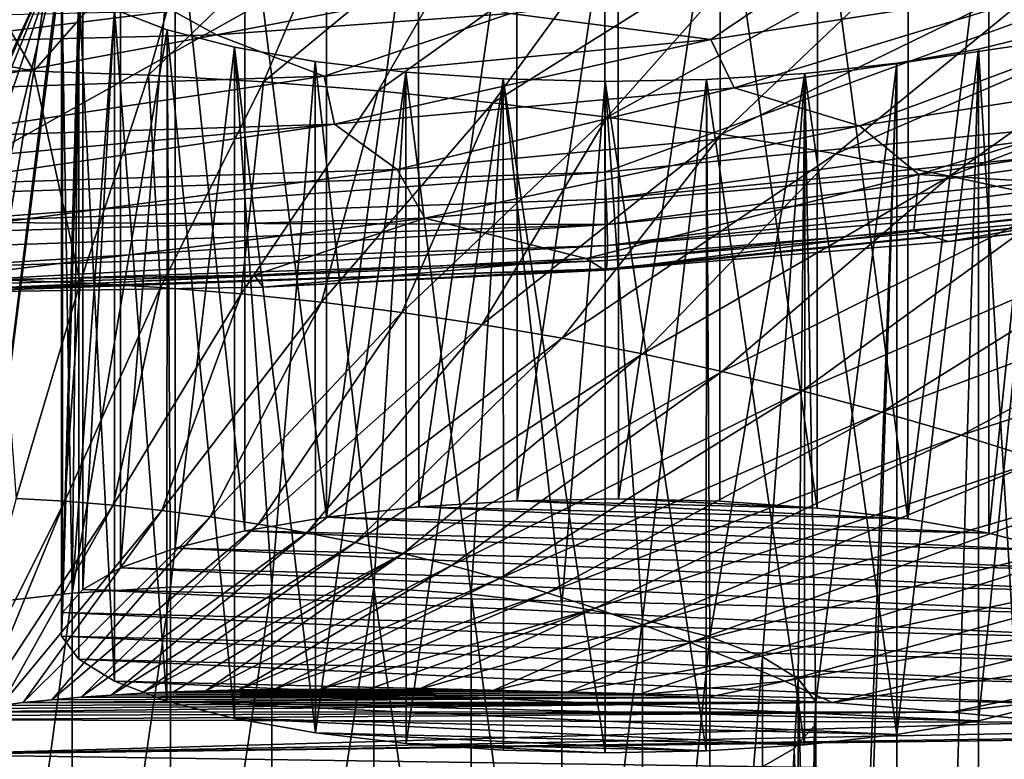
# Model space of a CAD drawing. Header units: metres. Extents: x -150 to 310, y -128 to 84.
# Tile 383 of 465: x 250.36 to 253.93, y 23.97 to 26.65. Entities that reach past the tile are written whole.
import ezdxf

# ---------------------------------------------------------------- set-up
doc = ezdxf.new("R2010")
doc.units = ezdxf.units.M
doc.layers.add('solid_26009703_SW0001_01', color=7, linetype='CONTINUOUS')

msp = doc.modelspace()

# ---------------------------------------------------------------- linework, layer by layer
at = {"layer": 'solid_26009703_SW0001_01'}
for points in [[(253.101547, 32.513977, 148.463669), (244.580338, 26.625704, 173.372818), (244.567017, 26.709862, 173.0168)], [(253.101547, 32.513977, 148.463669), (244.651932, 24.288963, 183.257919), (244.580338, 26.625704, 173.372818)], [(253.101547, 32.513977, 148.463669), (244.890961, 24.354012, 182.982758), (244.651932, 24.288963, 183.257919)], [(253.101547, 32.513977, 148.463669), (245.176819, 24.40752, 182.756393), (244.890961, 24.354012, 182.982758)], [(253.101547, 32.513977, 148.463669), (245.500107, 24.448126, 182.584625), (245.176819, 24.40752, 182.756393)], [(253.101547, 32.513977, 148.463669), (245.852814, 24.474489, 182.473083), (245.500107, 24.448126, 182.584625)], [(253.101547, 32.513977, 148.463669), (253.02832, 32.430145, 148.818314), (245.852814, 24.474489, 182.473083)], [(253.02832, 32.430145, 148.818314), (246.218109, 24.485353, 182.427124), (245.852814, 24.474489, 182.473083)], [(253.02832, 32.430145, 148.818314), (246.58609, 24.480717, 182.446747), (246.218109, 24.485353, 182.427124)], [(253.02832, 32.430145, 148.818314), (246.945663, 24.460415, 182.532639), (246.58609, 24.480717, 182.446747)], [(253.02832, 32.430145, 148.818314), (247.28064, 24.425491, 182.680374), (246.945663, 24.460415, 182.532639)], [(253.02832, 32.430145, 148.818314), (247.583176, 24.376965, 182.885651), (247.28064, 24.425491, 182.680374)], [(253.02832, 32.430145, 148.818314), (247.842255, 24.3162, 183.1427), (247.583176, 24.376965, 182.885651)], [(253.02832, 32.430145, 148.818314), (248.046509, 24.246315, 183.438339), (247.842255, 24.3162, 183.1427)], [(253.02832, 32.430145, 148.818314), (248.193909, 24.167816, 183.770416), (248.046509, 24.246315, 183.438339)], [(253.02832, 32.430145, 148.818314), (248.275223, 24.084379, 184.123383), (248.193909, 24.167816, 183.770416)], [(253.02832, 32.430145, 148.818314), (248.288528, 24.000219, 184.479385), (248.275223, 24.084379, 184.123383)], [(253.02832, 32.430145, 148.818314), (251.773987, 29.684669, 160.43248), (248.288528, 24.000219, 184.479385)], [(251.773987, 29.684669, 160.43248), (250.519638, 26.939196, 172.046646), (248.288528, 24.000219, 184.479385)], [(250, 26.021273, 142.089676), (252.482971, 27.412027, 142.426468), (250.000153, 27.330524, 142.480896)], [(252.484482, 26.102335, 142.034927), (252.482971, 27.412027, 142.426468), (250, 26.021273, 142.089676)], [(252.484482, 26.102335, 142.034927), (254.954407, 27.00139, 142.06778), (252.482971, 27.412027, 142.426468)], [(251.476013, 24.852125, 170.008377), (251.476166, 27.285103, 170.583359), (251.80954, 27.322161, 170.42659)], [(251.476013, 24.852125, 170.008377), (251.80954, 27.322161, 170.42659), (251.810089, 24.889257, 169.851288)], [(251.810089, 24.889257, 169.851288), (251.80954, 27.322161, 170.42659), (252.165283, 27.344297, 170.332947)], [(251.810089, 24.889257, 169.851288), (252.165283, 27.344297, 170.332947), (252.166, 24.911379, 169.757706)], [(252.166, 24.911379, 169.757706), (252.165283, 27.344297, 170.332947), (252.53241, 27.351143, 170.304001)], [(252.166, 24.911379, 169.757706), (252.53241, 27.351143, 170.304001), (252.532837, 24.9182, 169.728851)], [(252.532837, 24.9182, 169.728851), (252.53241, 27.351143, 170.304001), (252.901245, 27.342224, 170.341721)], [(252.532837, 24.9182, 169.728851), (252.901245, 27.342224, 170.341721), (252.900833, 24.909302, 169.766495)], [(252.900833, 24.909302, 169.766495), (252.901245, 27.342224, 170.341721), (253.253479, 24.885084, 169.868942)], [(253.253479, 24.885084, 169.868942), (252.901245, 27.342224, 170.341721), (253.254166, 27.317968, 170.444321)], [(253.253479, 24.885084, 169.868942), (253.254166, 27.317968, 170.444321), (253.581619, 24.846422, 170.032486)], [(253.581619, 24.846422, 170.032486), (253.254166, 27.317968, 170.444321), (253.582138, 27.279301, 170.60791)], [(251.476013, 24.852125, 170.008377), (251.180084, 27.234922, 170.795639), (251.476166, 27.285103, 170.583359)], [(253.581619, 24.846422, 170.032486), (253.582138, 27.279301, 170.60791), (253.874725, 27.227108, 170.82869)], [(251.179718, 24.801907, 170.220795), (250.928009, 27.172985, 171.057648), (251.180084, 27.234922, 170.795639)], [(251.179718, 24.801907, 170.220795), (251.180084, 27.234922, 170.795639), (251.476013, 24.852125, 170.008377)], [(253.581619, 24.846422, 170.032486), (253.874725, 27.227108, 170.82869), (253.874847, 24.794123, 170.253738)], [(253.874847, 24.794123, 170.253738), (253.874725, 27.227108, 170.82869), (254.118988, 27.163862, 171.096252)], [(250.415802, 26.467617, 251.489716), (250.519104, 27.197826, 249.969299), (249.999985, 27.186806, 249.99437)], [(250.415802, 26.467617, 251.489716), (249.999985, 27.186806, 249.99437), (249.999985, 26.550282, 251.321945)], [(250.415802, 26.467617, 251.489716), (251.038162, 27.181019, 249.999741), (250.519104, 27.197826, 249.969299)], [(250.415802, 26.467617, 251.489716), (250.831573, 26.4534, 251.515228), (251.038162, 27.181019, 249.999741)], [(250.831573, 26.4534, 251.515228), (251.557053, 27.152973, 250.050461), (251.038162, 27.181019, 249.999741)], [(250.729492, 24.668215, 170.786362), (250.729507, 27.101156, 171.361511), (250.928009, 27.172985, 171.057648)], [(250.729492, 24.668215, 170.786362), (250.928009, 27.172985, 171.057648), (250.927811, 24.739981, 170.482773)], [(250.831573, 26.4534, 251.515228), (251.247192, 26.429676, 251.557724), (251.557053, 27.152973, 250.050461)], [(250.927811, 24.739981, 170.482773), (250.928009, 27.172985, 171.057648), (251.179718, 24.801907, 170.220795)], [(251.247192, 26.429676, 251.557724), (252.075714, 27.113699, 250.121445), (251.557053, 27.152973, 250.050461)], [(253.874847, 24.794123, 170.253738), (254.118988, 27.163862, 171.096252), (254.119278, 24.730831, 170.521484)], [(251.247192, 26.429676, 251.557724), (251.662613, 26.396454, 251.617203), (252.075714, 27.113699, 250.121445)], [(251.662613, 26.396454, 251.617203), (252.59404, 27.063204, 250.212723), (252.075714, 27.113699, 250.121445)], [(250.592941, 24.590111, 171.11676), (250.592865, 27.023027, 171.692017), (250.729507, 27.101156, 171.361511)], [(250.592941, 24.590111, 171.11676), (250.729507, 27.101156, 171.361511), (250.729492, 24.668215, 170.786362)], [(251.662613, 26.396454, 251.617203), (252.077744, 26.353739, 251.69368), (252.59404, 27.063204, 250.212723)], [(252.077744, 26.353739, 251.69368), (253.111938, 27.001495, 250.32428), (252.59404, 27.063204, 250.212723)], [(250.519638, 24.506248, 171.471527), (250.519638, 26.939196, 172.046646), (250.592865, 27.023027, 171.692017)], [(250.519638, 24.506248, 171.471527), (250.592865, 27.023027, 171.692017), (250.592941, 24.590111, 171.11676)], [(252.077744, 26.353739, 251.69368), (252.492508, 26.30154, 251.78714), (253.111938, 27.001495, 250.32428)], [(252.484482, 26.102335, 142.034927), (254.953751, 26.346209, 141.871994), (254.954407, 27.00139, 142.06778)], [(252.492508, 26.30154, 251.78714), (253.629333, 26.928583, 250.4561), (253.111938, 27.001495, 250.32428)], [(250.519638, 26.939196, 172.046646), (249.265305, 24.193722, 183.660828), (248.288528, 24.000219, 184.479385)], [(250.519638, 26.939196, 172.046646), (249.338531, 24.277554, 183.306183), (249.265305, 24.193722, 183.660828)], [(250.519638, 26.939196, 172.046646), (249.475174, 24.355682, 182.975677), (249.338531, 24.277554, 183.306183)], [(250.519638, 26.939196, 172.046646), (249.67366, 24.427511, 182.671814), (249.475174, 24.355682, 182.975677)], [(250.519638, 26.939196, 172.046646), (249.925735, 24.489449, 182.409805), (249.67366, 24.427511, 182.671814)], [(250.519638, 26.939196, 172.046646), (250.221832, 24.539629, 182.197525), (249.925735, 24.489449, 182.409805)], [(250.519638, 26.939196, 172.046646), (250.515503, 26.853691, 172.408356), (250.221832, 24.539629, 182.197525)], [(250.515549, 24.420713, 171.833374), (250.515503, 26.853691, 172.408356), (250.519638, 26.939196, 172.046646)], [(250.515549, 24.420713, 171.833374), (250.519638, 26.939196, 172.046646), (250.519638, 24.506248, 171.471527)], [(252.492508, 26.30154, 251.78714), (252.906845, 26.239864, 251.897598), (253.629333, 26.928583, 250.4561)], [(252.906845, 26.239864, 251.897598), (254.146118, 26.844473, 250.608215), (253.629333, 26.928583, 250.4561)], [(250.515503, 26.853691, 172.408356), (250.555191, 24.576687, 182.040771), (250.221832, 24.539629, 182.197525)], [(250.515503, 26.853691, 172.408356), (250.578552, 26.770737, 172.759293), (250.555191, 24.576687, 182.040771)], [(250.515549, 24.420713, 171.833374), (250.578552, 26.770737, 172.759293), (250.515503, 26.853691, 172.408356)], [(252.906845, 26.239864, 251.897598), (253.320648, 26.168716, 252.02504), (254.146118, 26.844473, 250.608215)], [(253.320648, 26.168716, 252.02504), (254.662216, 26.749174, 250.780624), (254.146118, 26.844473, 250.608215)], [(252.868317, 26.58276, 124.458099), (252.142075, 26.67753, 120.542213), (253.197144, 26.806105, 120.494362)], [(254.199051, 26.789875, 124.365067), (252.868317, 26.58276, 124.458099), (253.197144, 26.806105, 120.494362)], [(252.951996, 26.407505, 128.461868), (252.868317, 26.58276, 124.458099), (254.199051, 26.789875, 124.365067)], [(254.330658, 26.613472, 128.349182), (252.951996, 26.407505, 128.461868), (254.199051, 26.789875, 124.365067)], [(250.578537, 24.337784, 172.184189), (250.578552, 26.770737, 172.759293), (250.515549, 24.420713, 171.833374)], [(250.578552, 26.770737, 172.759293), (250.707794, 26.690981, 173.09668), (250.555191, 24.576687, 182.040771)], [(250.707642, 24.258101, 172.521271), (250.578552, 26.770737, 172.759293), (250.578537, 24.337784, 172.184189)], [(250.707642, 24.258101, 172.521271), (250.707794, 26.690981, 173.09668), (250.578552, 26.770737, 172.759293)], [(253.320648, 26.168716, 252.02504), (253.733871, 26.088106, 252.169495), (254.662216, 26.749174, 250.780624)], [(253.733871, 26.088106, 252.169495), (255.177551, 26.642696, 250.973297), (254.662216, 26.749174, 250.780624)], [(250.918793, 26.686218, 118.406853), (251.836151, 26.744484, 118.37957), (251.077438, 26.599524, 120.582809)], [(251.836151, 26.744484, 118.37957), (252.142075, 26.67753, 120.542213), (251.077438, 26.599524, 120.582809)], [(250.918793, 26.686218, 118.406853), (250, 26.572666, 120.61676), (249.999985, 26.666565, 118.430573)], [(250.918793, 26.686218, 118.406853), (251.077438, 26.599524, 120.582809), (250, 26.572666, 120.61676)], [(250.707794, 26.690981, 173.09668), (250.898376, 26.618341, 173.403961), (250.555191, 24.576687, 182.040771)], [(250.898087, 24.185478, 172.828476), (250.707794, 26.690981, 173.09668), (250.707642, 24.258101, 172.521271)], [(250.898087, 24.185478, 172.828476), (250.898376, 26.618341, 173.403961), (250.707794, 26.690981, 173.09668)], [(251.467255, 26.449514, 124.534836), (251.077438, 26.599524, 120.582809), (252.142075, 26.67753, 120.542213)], [(252.868317, 26.58276, 124.458099), (251.467255, 26.449514, 124.534836), (252.142075, 26.67753, 120.542213)], [(253.733871, 26.088106, 252.169495), (254.146408, 25.998037, 252.330933), (255.177551, 26.642696, 250.973297)], [(250.898376, 26.618341, 173.403961), (250.910934, 24.598824, 181.947128), (250.555191, 24.576687, 182.040771)], [(251.142517, 24.122187, 173.096222), (250.898376, 26.618341, 173.403961), (250.898087, 24.185478, 172.828476)], [(250.898376, 26.618341, 173.403961), (251.142639, 26.555096, 173.671509), (250.910934, 24.598824, 181.947128)], [(251.142517, 24.122187, 173.096222), (251.142639, 26.555096, 173.671509), (250.898376, 26.618341, 173.403961)], [(253.406509, 26.269674, 132.475052), (252.951996, 26.407505, 128.461868), (254.330658, 26.613472, 128.349182)], [(254.992142, 26.517887, 132.320221), (253.406509, 26.269674, 132.475052), (254.330658, 26.613472, 128.349182)], [(253.837296, 26.547281, 173.704559), (254.089355, 26.609219, 173.442551), (254.000992, 23.77659, 185.425415)], [(253.837646, 24.114403, 173.12915), (254.089355, 26.609219, 173.442551), (253.837296, 26.547281, 173.704559)], [(254.089554, 24.176329, 172.867188), (254.089355, 26.609219, 173.442551), (253.837646, 24.114403, 173.12915)], [(250, 26.400957, 124.613815), (250, 26.572666, 120.61676), (251.077438, 26.599524, 120.582809)], [(251.467255, 26.449514, 124.534836), (250, 26.400957, 124.613815), (251.077438, 26.599524, 120.582809)], [(251.504349, 26.275923, 128.548187), (251.467255, 26.449514, 124.534836), (252.868317, 26.58276, 124.458099)], [(252.951996, 26.407505, 128.461868), (251.504349, 26.275923, 128.548187), (252.868317, 26.58276, 124.458099)], [(250.415802, 26.467617, 251.489716), (249.999985, 26.550282, 251.321945), (249.999985, 26.46941, 251.487137)], [(251.142639, 26.555096, 173.671509), (251.278076, 24.605669, 181.918167), (250.910934, 24.598824, 181.947128)], [(251.435745, 24.069887, 173.317474), (251.142639, 26.555096, 173.671509), (251.142517, 24.122187, 173.096222)], [(251.142639, 26.555096, 173.671509), (251.435242, 26.502903, 173.892303), (251.278076, 24.605669, 181.918167)], [(251.435745, 24.069887, 173.317474), (251.435242, 26.502903, 173.892303), (251.142639, 26.555096, 173.671509)], [(253.541199, 16.303205, 217.040054), (253.541199, 26.497101, 173.916855), (253.837296, 26.547281, 173.704559)], [(253.541351, 24.064184, 173.341583), (253.837296, 26.547281, 173.704559), (253.541199, 26.497101, 173.916855)], [(253.837296, 16.253023, 217.252335), (253.541199, 16.303205, 217.040054), (253.837296, 26.547281, 173.704559)], [(253.837646, 24.114403, 173.12915), (253.837296, 26.547281, 173.704559), (253.541351, 24.064184, 173.341583)], [(253.837296, 16.253023, 217.252335), (253.837296, 26.547281, 173.704559), (254.000992, 23.77659, 185.425415)], [(251.435242, 26.502903, 173.892303), (251.646896, 24.59675, 181.955887), (251.278076, 24.605669, 181.918167)], [(251.435242, 26.502903, 173.892303), (251.763199, 26.464235, 174.055878), (251.646896, 24.59675, 181.955887)], [(251.435745, 24.069887, 173.317474), (251.763199, 26.464235, 174.055878), (251.435242, 26.502903, 173.892303)], [(253.207825, 26.460043, 174.073608), (253.541199, 26.497101, 173.916855), (253.247528, 24.183037, 183.706024)], [(253.207825, 16.340263, 216.883286), (253.247528, 18.617268, 207.250885), (253.541199, 26.497101, 173.916855)], [(253.541351, 24.064184, 173.341583), (253.541199, 26.497101, 173.916855), (253.207825, 26.460043, 174.073608)], [(253.541199, 16.303205, 217.040054), (253.207825, 16.340263, 216.883286), (253.541199, 26.497101, 173.916855)], [(253.541199, 26.497101, 173.916855), (253.247528, 18.617268, 207.250885), (253.247528, 24.183037, 183.706024)], [(253.620682, 26.094099, 136.523468), (253.406509, 26.269674, 132.475052), (254.992142, 26.517887, 132.320221)], [(255.318115, 26.343708, 136.340881), (253.620682, 26.094099, 136.523468), (254.992142, 26.517887, 132.320221)], [(250.291733, 25.711346, 252.997177), (250.415802, 26.467617, 251.489716), (249.999985, 26.46941, 251.487137)], [(250.291733, 25.711346, 252.997177), (250.583435, 25.701307, 253.015015), (250.415802, 26.467617, 251.489716)], [(250.583435, 25.701307, 253.015015), (250.831573, 26.4534, 251.515228), (250.415802, 26.467617, 251.489716)], [(251.763885, 24.031225, 173.481018), (251.763199, 26.464235, 174.055878), (251.435745, 24.069887, 173.317474)], [(251.763199, 26.464235, 174.055878), (251.999817, 24.572495, 182.058502), (251.646896, 24.59675, 181.955887)], [(251.763199, 26.464235, 174.055878), (252.116119, 26.43998, 174.158493), (251.999817, 24.572495, 182.058502)], [(251.763885, 24.031225, 173.481018), (252.116119, 26.43998, 174.158493), (251.763199, 26.464235, 174.055878)], [(250, 26.228867, 128.619598), (250, 26.400957, 124.613815), (251.467255, 26.449514, 124.534836)], [(251.504349, 26.275923, 128.548187), (250, 26.228867, 128.619598), (251.467255, 26.449514, 124.534836)], [(250.583435, 25.701307, 253.015015), (250.875031, 25.684555, 253.044708), (250.831573, 26.4534, 251.515228)], [(250.875031, 25.684555, 253.044708), (251.247192, 26.429676, 251.557724), (250.831573, 26.4534, 251.515228)], [(250.875031, 25.684555, 253.044708), (251.166504, 25.661095, 253.086288), (251.247192, 26.429676, 251.557724)], [(251.166504, 25.661095, 253.086288), (251.662613, 26.396454, 251.617203), (251.247192, 26.429676, 251.557724)], [(252.116531, 24.007008, 173.583466), (252.116119, 26.43998, 174.158493), (251.763885, 24.031225, 173.481018)], [(252.116119, 26.43998, 174.158493), (252.327789, 24.533827, 182.222076), (251.999817, 24.572495, 182.058502)], [(252.116119, 26.43998, 174.158493), (252.484955, 26.431061, 174.196213), (252.327789, 24.533827, 182.222076)], [(252.484543, 23.99811, 173.621109), (252.484955, 26.431061, 174.196213), (252.116119, 26.43998, 174.158493)], [(252.484543, 23.99811, 173.621109), (252.116119, 26.43998, 174.158493), (252.116531, 24.007008, 173.583466)], [(252.484955, 26.431061, 174.196213), (252.620377, 24.481634, 182.442871), (252.327789, 24.533827, 182.222076)], [(252.851364, 24.00493, 173.592255), (252.484955, 26.431061, 174.196213), (252.484543, 23.99811, 173.621109)], [(252.484955, 26.431061, 174.196213), (252.852081, 26.437906, 174.167252), (252.620377, 24.481634, 182.442871)], [(252.851364, 24.00493, 173.592255), (252.852081, 26.437906, 174.167252), (252.484955, 26.431061, 174.196213)], [(252.852081, 26.437906, 174.167252), (252.864655, 24.418388, 182.710419), (252.620377, 24.481634, 182.442871)], [(253.207275, 24.027052, 173.498672), (252.852081, 26.437906, 174.167252), (252.851364, 24.00493, 173.592255)], [(252.852081, 26.437906, 174.167252), (253.207825, 26.460043, 174.073608), (252.864655, 24.418388, 182.710419)], [(253.207275, 24.027052, 173.498672), (253.207825, 26.460043, 174.073608), (252.852081, 26.437906, 174.167252)], [(253.207825, 26.460043, 174.073608), (253.055237, 24.345749, 183.0177), (252.864655, 24.418388, 182.710419)], [(253.207825, 26.460043, 174.073608), (253.184479, 24.265993, 183.355087), (253.055237, 24.345749, 183.0177)], [(253.207825, 26.460043, 174.073608), (253.247528, 24.183037, 183.706024), (253.184479, 24.265993, 183.355087)], [(253.541351, 24.064184, 173.341583), (253.207825, 26.460043, 174.073608), (253.207275, 24.027052, 173.498672)], [(251.166504, 25.661095, 253.086288), (251.457779, 25.63093, 253.139725), (251.662613, 26.396454, 251.617203)], [(251.457779, 25.63093, 253.139725), (252.077744, 26.353739, 251.69368), (251.662613, 26.396454, 251.617203)], [(251.731995, 26.111219, 132.583542), (251.504349, 26.275923, 128.548187), (252.951996, 26.407505, 128.461868)], [(253.406509, 26.269674, 132.475052), (251.731995, 26.111219, 132.583542), (252.951996, 26.407505, 128.461868)], [(251.457779, 25.63093, 253.139725), (251.748795, 25.594069, 253.205048), (252.077744, 26.353739, 251.69368)], [(251.748795, 25.594069, 253.205048), (252.492508, 26.30154, 251.78714), (252.077744, 26.353739, 251.69368)], [(252.489166, 26.004154, 141.993332), (254.953751, 26.346209, 141.871994), (252.484482, 26.102335, 142.034927)], [(254.96283, 26.244949, 141.827576), (254.953751, 26.346209, 141.871994), (252.489166, 26.004154, 141.993332)], [(254.745392, 26.024513, 140.454163), (253.620682, 26.094099, 136.523468), (255.318115, 26.343708, 136.340881)], [(251.748795, 25.594069, 253.205048), (252.03952, 25.55051, 253.282257), (252.492508, 26.30154, 251.78714)], [(252.03952, 25.55051, 253.282257), (252.906845, 26.239864, 251.897598), (252.492508, 26.30154, 251.78714)], [(250, 26.139488, 130.700073), (250, 26.228867, 128.619598), (251.504349, 26.275923, 128.548187)], [(250, 26.055565, 132.65358), (250, 26.139488, 130.700073), (251.504349, 26.275923, 128.548187)], [(251.731995, 26.111219, 132.583542), (250, 26.055565, 132.65358), (251.504349, 26.275923, 128.548187)], [(251.831436, 25.935953, 136.641785), (251.731995, 26.111219, 132.583542), (253.406509, 26.269674, 132.475052)], [(253.620682, 26.094099, 136.523468), (251.831436, 25.935953, 136.641785), (253.406509, 26.269674, 132.475052)], [(252.03952, 25.55051, 253.282257), (252.32988, 25.500265, 253.371323), (252.906845, 26.239864, 251.897598)], [(252.32988, 25.500265, 253.371323), (253.320648, 26.168716, 252.02504), (252.906845, 26.239864, 251.897598)], [(254.96283, 26.244949, 141.827576), (252.489166, 26.004154, 141.993332), (252.492386, 25.912775, 141.928177)], [(254.968918, 26.154865, 141.761154), (254.96283, 26.244949, 141.827576), (252.492386, 25.912775, 141.928177)], [(252.32988, 25.500265, 253.371323), (252.619843, 25.443335, 253.472275), (253.320648, 26.168716, 252.02504)], [(254.968918, 26.154865, 141.761154), (252.492386, 25.912775, 141.928177), (252.493683, 25.836437, 141.841812)], [(254.971222, 26.082024, 141.677094), (254.968918, 26.154865, 141.761154), (252.493683, 25.836437, 141.841812)], [(252.619843, 25.443335, 253.472275), (253.733871, 26.088106, 252.169495), (253.320648, 26.168716, 252.02504)], [(250, 25.88133, 136.709274), (250, 26.055565, 132.65358), (251.731995, 26.111219, 132.583542)], [(251.831436, 25.935953, 136.641785), (250, 25.88133, 136.709274), (251.731995, 26.111219, 132.583542)], [(250, 25.919146, 142.04628), (252.484482, 26.102335, 142.034927), (250, 26.021273, 142.089676)], [(252.489166, 26.004154, 141.993332), (252.484482, 26.102335, 142.034927), (250, 25.919146, 142.04628)], [(252.416122, 25.789595, 140.658676), (251.831436, 25.935953, 136.641785), (253.620682, 26.094099, 136.523468)], [(253.602783, 25.889769, 140.572083), (252.416122, 25.789595, 140.658676), (253.620682, 26.094099, 136.523468)], [(254.969696, 26.029308, 141.579117), (254.971222, 26.082024, 141.677094), (252.493683, 25.836437, 141.841812)], [(252.619843, 25.443335, 253.472275), (252.909332, 25.379725, 253.585114), (253.733871, 26.088106, 252.169495)], [(252.909332, 25.379725, 253.585114), (254.146408, 25.998037, 252.330933), (253.733871, 26.088106, 252.169495)], [(254.745392, 26.024513, 140.454163), (253.602783, 25.889769, 140.572083), (253.620682, 26.094099, 136.523468)], [(252.492386, 25.912775, 141.928177), (252.489166, 26.004154, 141.993332), (250, 25.919146, 142.04628)], [(254.964355, 25.999193, 141.471283), (252.490097, 25.7523, 141.632004), (252.483841, 25.747141, 141.52565)], [(253.728912, 25.850542, 141.456375), (254.964355, 25.999193, 141.471283), (252.483841, 25.747141, 141.52565)], [(254.964355, 25.999193, 141.471283), (252.492874, 25.781828, 141.740311), (252.490097, 25.7523, 141.632004)], [(254.969696, 26.029308, 141.579117), (252.493683, 25.836437, 141.841812), (252.492874, 25.781828, 141.740311)], [(254.964355, 25.999193, 141.471283), (254.969696, 26.029308, 141.579117), (252.492874, 25.781828, 141.740311)], [(252.909332, 25.379725, 253.585114), (253.198318, 25.309441, 253.709808), (254.146408, 25.998037, 252.330933)], [(253.198318, 25.309441, 253.709808), (254.558197, 25.89852, 252.509369), (254.146408, 25.998037, 252.330933)], [(253.728912, 25.850542, 141.456375), (253.602783, 25.889769, 140.572083), (254.745392, 26.024513, 140.454163)], [(253.728912, 25.850542, 141.456375), (254.745392, 26.024513, 140.454163), (254.955582, 25.993601, 141.360794)], [(253.728912, 25.850542, 141.456375), (254.955582, 25.993601, 141.360794), (254.964355, 25.999193, 141.471283)], [(250, 25.708769, 140.725983), (250, 25.88133, 136.709274), (251.831436, 25.935953, 136.641785)], [(251.213501, 25.728807, 140.709793), (250, 25.708769, 140.725983), (251.831436, 25.935953, 136.641785)], [(252.416122, 25.789595, 140.658676), (251.213501, 25.728807, 140.709793), (251.831436, 25.935953, 136.641785)], [(252.492386, 25.912775, 141.928177), (250, 25.919146, 142.04628), (250, 25.828247, 141.980682)], [(252.492386, 25.912775, 141.928177), (250, 25.828247, 141.980682), (250, 25.754725, 141.897171)], [(252.493683, 25.836437, 141.841812), (252.492386, 25.912775, 141.928177), (250, 25.754725, 141.897171)], [(253.198318, 25.309441, 253.709808), (253.48674, 25.232485, 253.846405), (254.558197, 25.89852, 252.509369)], [(253.48674, 25.232485, 253.846405), (254.969177, 25.78956, 252.704803), (254.558197, 25.89852, 252.509369)], [(252.483841, 25.747141, 141.52565), (252.416122, 25.789595, 140.658676), (253.602783, 25.889769, 140.572083)], [(253.728912, 25.850542, 141.456375), (252.483841, 25.747141, 141.52565), (253.602783, 25.889769, 140.572083)], [(252.493683, 25.836437, 141.841812), (250, 25.754725, 141.897171), (250, 25.701487, 141.799484)], [(252.492874, 25.781828, 141.740311), (252.493683, 25.836437, 141.841812), (250, 25.701487, 141.799484)], [(251.246292, 25.68565, 141.566528), (251.213501, 25.728807, 140.709793), (252.416122, 25.789595, 140.658676)], [(251.246292, 25.68565, 141.566528), (252.416122, 25.789595, 140.658676), (252.483841, 25.747141, 141.52565)], [(253.48674, 25.232485, 253.846405), (253.774551, 25.148863, 253.994858), (254.969177, 25.78956, 252.704803)], [(253.774551, 25.148863, 253.994858), (255.379242, 25.67116, 252.917236), (254.969177, 25.78956, 252.704803)], [(252.492874, 25.781828, 141.740311), (250, 25.701487, 141.799484), (250, 25.671038, 141.691605)], [(252.490097, 25.7523, 141.632004), (252.492874, 25.781828, 141.740311), (250, 25.671038, 141.691605)], [(252.490097, 25.7523, 141.632004), (250, 25.671038, 141.691605), (250, 25.665316, 141.58078)], [(251.246292, 25.68565, 141.566528), (252.490097, 25.7523, 141.632004), (250, 25.665316, 141.58078)], [(251.246292, 25.68565, 141.566528), (252.483841, 25.747141, 141.52565), (252.490097, 25.7523, 141.632004)], [(250, 25.688765, 141.152542), (250, 25.708769, 140.725983), (251.213501, 25.728807, 140.709793)], [(251.246292, 25.68565, 141.566528), (250, 25.665316, 141.58078), (251.213501, 25.728807, 140.709793)], [(250, 25.688765, 141.152542), (251.213501, 25.728807, 140.709793), (250, 25.665316, 141.58078)], [(250.351746, 24.919794, 254.502579), (250.583435, 25.701307, 253.015015), (250.291733, 25.711346, 252.997177)], [(250.351746, 24.919794, 254.502579), (250.527557, 24.90943, 254.520752), (250.583435, 25.701307, 253.015015)], [(250.527557, 24.90943, 254.520752), (250.875031, 25.684555, 253.044708), (250.583435, 25.701307, 253.015015)], [(250.527557, 24.90943, 254.520752), (250.703278, 24.894913, 254.546204), (250.875031, 25.684555, 253.044708)], [(250.703278, 24.894913, 254.546204), (251.166504, 25.661095, 253.086288), (250.875031, 25.684555, 253.044708)], [(250.703278, 24.894913, 254.546204), (250.878876, 24.876249, 254.578903), (251.166504, 25.661095, 253.086288)], [(250.878876, 24.876249, 254.578903), (251.457779, 25.63093, 253.139725), (251.166504, 25.661095, 253.086288)], [(253.774551, 25.148863, 253.994858), (254.061676, 25.058565, 254.155197), (255.379242, 25.67116, 252.917236)], [(250.878876, 24.876249, 254.578903), (251.054321, 24.853441, 254.618881), (251.457779, 25.63093, 253.139725)], [(251.054321, 24.853441, 254.618881), (251.748795, 25.594069, 253.205048), (251.457779, 25.63093, 253.139725)], [(251.054321, 24.853441, 254.618881), (251.229584, 24.826488, 254.666122), (251.748795, 25.594069, 253.205048)], [(251.229584, 24.826488, 254.666122), (252.03952, 25.55051, 253.282257), (251.748795, 25.594069, 253.205048)], [(251.229584, 24.826488, 254.666122), (251.404633, 24.795399, 254.720627), (252.03952, 25.55051, 253.282257)], [(251.404633, 24.795399, 254.720627), (252.32988, 25.500265, 253.371323), (252.03952, 25.55051, 253.282257)], [(251.404633, 24.795399, 254.720627), (251.579437, 24.760172, 254.782394), (252.32988, 25.500265, 253.371323)], [(251.579437, 24.760172, 254.782394), (252.619843, 25.443335, 253.472275), (252.32988, 25.500265, 253.371323)], [(251.579437, 24.760172, 254.782394), (251.753952, 24.720812, 254.85144), (252.619843, 25.443335, 253.472275)], [(251.753952, 24.720812, 254.85144), (252.909332, 25.379725, 253.585114), (252.619843, 25.443335, 253.472275)], [(251.753952, 24.720812, 254.85144), (251.928162, 24.67732, 254.92775), (252.909332, 25.379725, 253.585114)], [(251.928162, 24.67732, 254.92775), (253.198318, 25.309441, 253.709808), (252.909332, 25.379725, 253.585114)], [(251.928162, 24.67732, 254.92775), (252.10202, 24.629702, 255.011322), (253.198318, 25.309441, 253.709808)], [(252.10202, 24.629702, 255.011322), (253.48674, 25.232485, 253.846405), (253.198318, 25.309441, 253.709808)], [(252.10202, 24.629702, 255.011322), (252.275497, 24.577957, 255.102173), (253.48674, 25.232485, 253.846405)], [(252.275497, 24.577957, 255.102173), (253.774551, 25.148863, 253.994858), (253.48674, 25.232485, 253.846405)], [(252.275497, 24.577957, 255.102173), (252.448563, 24.522081, 255.200287), (253.774551, 25.148863, 253.994858)], [(252.448563, 24.522081, 255.200287), (254.061676, 25.058565, 254.155197), (253.774551, 25.148863, 253.994858)], [(252.448563, 24.522081, 255.200287), (252.621185, 24.462067, 255.305679), (254.061676, 25.058565, 254.155197)], [(252.621185, 24.462067, 255.305679), (254.348068, 24.961576, 254.327423), (254.061676, 25.058565, 254.155197)], [(252.621185, 24.462067, 255.305679), (252.79332, 24.397902, 255.41832), (254.348068, 24.961576, 254.327423)], [(252.79332, 24.397902, 255.41832), (254.633667, 24.857885, 254.51149), (254.348068, 24.961576, 254.327423)], [(250.351746, 24.919794, 254.502579), (250.14386, 24.146227, 255.906433), (250.527557, 24.90943, 254.520752)], [(250.527557, 24.90943, 254.520752), (250.14386, 24.146227, 255.906433), (250.21936, 24.158615, 255.884293)], [(250.527557, 24.90943, 254.520752), (250.21936, 24.158615, 255.884293), (250.703278, 24.894913, 254.546204)], [(250.703278, 24.894913, 254.546204), (250.21936, 24.158615, 255.884293), (250.297226, 24.169762, 255.864258)], [(250.703278, 24.894913, 254.546204), (250.297226, 24.169762, 255.864258), (250.878876, 24.876249, 254.578903)], [(251.810089, 24.889257, 169.851288), (252.166, 24.911379, 169.757706), (253.581619, 24.846422, 170.032486)], [(252.166, 24.911379, 169.757706), (252.532837, 24.9182, 169.728851), (253.253479, 24.885084, 169.868942)], [(252.166, 24.911379, 169.757706), (253.253479, 24.885084, 169.868942), (253.581619, 24.846422, 170.032486)], [(252.532837, 24.9182, 169.728851), (252.900833, 24.909302, 169.766495), (253.253479, 24.885084, 169.868942)], [(250.878876, 24.876249, 254.578903), (250.297226, 24.169762, 255.864258), (250.37738, 24.179703, 255.846252)], [(250.878876, 24.876249, 254.578903), (250.37738, 24.179703, 255.846252), (251.054321, 24.853441, 254.618881)], [(251.476013, 24.852125, 170.008377), (251.810089, 24.889257, 169.851288), (253.874847, 24.794123, 170.253738)], [(251.810089, 24.889257, 169.851288), (253.581619, 24.846422, 170.032486), (253.874847, 24.794123, 170.253738)], [(252.79332, 24.397902, 255.41832), (252.964935, 24.329578, 255.538208), (254.633667, 24.857885, 254.51149)], [(252.964935, 24.329578, 255.538208), (254.918427, 24.747475, 254.707443), (254.633667, 24.857885, 254.51149)], [(251.054321, 24.853441, 254.618881), (250.37738, 24.179703, 255.846252), (250.480713, 24.190498, 255.826492)], [(251.054321, 24.853441, 254.618881), (250.480713, 24.190498, 255.826492), (251.229584, 24.826488, 254.666122)], [(251.229584, 24.826488, 254.666122), (250.480713, 24.190498, 255.826492), (250.58728, 24.199602, 255.80957)], [(251.229584, 24.826488, 254.666122), (250.58728, 24.199602, 255.80957), (251.404633, 24.795399, 254.720627)], [(251.179718, 24.801907, 170.220795), (251.476013, 24.852125, 170.008377), (254.119278, 24.730831, 170.521484)], [(251.476013, 24.852125, 170.008377), (253.874847, 24.794123, 170.253738), (254.119278, 24.730831, 170.521484)], [(251.404633, 24.795399, 254.720627), (250.58728, 24.199602, 255.80957), (250.696198, 24.207333, 255.794968)], [(251.404633, 24.795399, 254.720627), (250.696198, 24.207333, 255.794968), (251.579437, 24.760172, 254.782394)], [(250.927811, 24.739981, 170.482773), (251.179718, 24.801907, 170.220795), (254.309723, 24.658209, 170.82869)], [(251.179718, 24.801907, 170.220795), (254.119278, 24.730831, 170.521484), (254.309723, 24.658209, 170.82869)], [(251.579437, 24.760172, 254.782394), (250.696198, 24.207333, 255.794968), (250.807465, 24.213827, 255.782425)], [(251.579437, 24.760172, 254.782394), (250.807465, 24.213827, 255.782425), (251.753952, 24.720812, 254.85144)], [(250.729492, 24.668215, 170.786362), (250.927811, 24.739981, 170.482773), (254.438843, 24.578526, 171.165771)], [(251.753952, 24.720812, 254.85144), (250.807465, 24.213827, 255.782425), (250.921448, 24.21911, 255.771881)], [(251.753952, 24.720812, 254.85144), (250.921448, 24.21911, 255.771881), (251.038528, 24.223146, 255.763428)], [(250.927811, 24.739981, 170.482773), (254.309723, 24.658209, 170.82869), (254.438843, 24.578526, 171.165771)], [(251.753952, 24.720812, 254.85144), (251.038528, 24.223146, 255.763428), (251.928162, 24.67732, 254.92775)], [(252.964935, 24.329578, 255.538208), (253.136002, 24.257088, 255.665375), (254.918427, 24.747475, 254.707443)], [(253.136002, 24.257088, 255.665375), (255.202271, 24.630333, 254.915253), (254.918427, 24.747475, 254.707443)], [(250.592941, 24.590111, 171.11676), (250.729492, 24.668215, 170.786362), (254.501831, 24.495596, 171.516586)], [(250.729492, 24.668215, 170.786362), (254.438843, 24.578526, 171.165771), (254.501831, 24.495596, 171.516586)], [(251.928162, 24.67732, 254.92775), (251.038528, 24.223146, 255.763428), (251.15921, 24.225842, 255.757233)], [(251.928162, 24.67732, 254.92775), (251.15921, 24.225842, 255.757233), (252.10202, 24.629702, 255.011322)], [(252.10202, 24.629702, 255.011322), (251.15921, 24.225842, 255.757233), (251.283752, 24.227297, 255.753082)], [(252.10202, 24.629702, 255.011322), (251.283752, 24.227297, 255.753082), (252.275497, 24.577957, 255.102173)], [(253.136002, 24.257088, 255.665375), (253.306915, 24.180407, 255.799805), (255.202271, 24.630333, 254.915253)], [(255.202271, 24.630333, 254.915253), (253.306915, 24.180407, 255.799805), (255.485153, 24.506443, 255.134903)], [(250.221664, 22.106649, 181.622543), (250.221832, 24.539629, 182.197525), (250.555191, 24.576687, 182.040771)], [(250.221664, 22.106649, 181.622543), (250.555191, 24.576687, 182.040771), (250.555756, 22.143784, 181.465454)], [(250.519638, 24.506248, 171.471527), (250.592941, 24.590111, 171.11676), (254.497726, 24.410061, 171.878433)], [(250.555756, 22.143784, 181.465454), (250.555191, 24.576687, 182.040771), (250.910934, 24.598824, 181.947128)], [(250.555756, 22.143784, 181.465454), (250.910934, 24.598824, 181.947128), (250.911667, 22.165905, 181.371872)], [(250.592941, 24.590111, 171.11676), (254.501831, 24.495596, 171.516586), (254.497726, 24.410061, 171.878433)], [(250.911667, 22.165905, 181.371872), (250.910934, 24.598824, 181.947128), (251.278076, 24.605669, 181.918167)], [(250.911667, 22.165905, 181.371872), (251.278076, 24.605669, 181.918167), (251.278488, 22.172726, 181.343018)], [(251.278488, 22.172726, 181.343018), (251.278076, 24.605669, 181.918167), (251.646896, 24.59675, 181.955887)], [(251.278488, 22.172726, 181.343018), (251.646896, 24.59675, 181.955887), (251.6465, 22.163828, 181.380661)], [(252.275497, 24.577957, 255.102173), (251.283752, 24.227297, 255.753082), (251.4543, 24.228426, 255.748779)], [(252.275497, 24.577957, 255.102173), (251.4543, 24.228426, 255.748779), (252.448563, 24.522081, 255.200287)], [(251.6465, 22.163828, 181.380661), (251.646896, 24.59675, 181.955887), (251.999146, 22.13961, 181.483109)], [(251.999146, 22.13961, 181.483109), (251.646896, 24.59675, 181.955887), (251.999817, 24.572495, 182.058502)], [(251.999146, 22.13961, 181.483109), (251.999817, 24.572495, 182.058502), (252.327286, 22.100948, 181.646667)], [(252.327286, 22.100948, 181.646667), (251.999817, 24.572495, 182.058502), (252.327789, 24.533827, 182.222076)], [(254.424438, 24.326199, 172.233185), (250.515549, 24.420713, 171.833374), (250.519638, 24.506248, 171.471527)], [(254.424438, 24.326199, 172.233185), (250.519638, 24.506248, 171.471527), (254.497726, 24.410061, 171.878433)], [(252.448563, 24.522081, 255.200287), (251.4543, 24.228426, 255.748779), (251.62883, 24.228344, 255.746414)], [(252.448563, 24.522081, 255.200287), (251.62883, 24.228344, 255.746414), (251.805969, 24.226629, 255.746735)], [(252.448563, 24.522081, 255.200287), (251.805969, 24.226629, 255.746735), (252.621185, 24.462067, 255.305679)], [(252.327286, 22.100948, 181.646667), (252.327789, 24.533827, 182.222076), (252.620377, 24.481634, 182.442871)], [(255.485153, 24.506443, 255.134903), (253.306915, 24.180407, 255.799805), (253.736877, 24.145613, 255.852066)], [(255.485153, 24.506443, 255.134903), (253.736877, 24.145613, 255.852066), (255.767014, 24.375793, 255.366409)], [(252.327286, 22.100948, 181.646667), (252.620377, 24.481634, 182.442871), (252.620499, 22.048649, 181.867905)], [(252.620499, 22.048649, 181.867905), (252.620377, 24.481634, 182.442871), (252.864655, 24.418388, 182.710419)], [(252.621185, 24.462067, 255.305679), (251.805969, 24.226629, 255.746735), (252.073593, 24.22097, 255.75238)], [(252.621185, 24.462067, 255.305679), (252.073593, 24.22097, 255.75238), (252.79332, 24.397902, 255.41832)], [(254.287872, 24.248095, 172.563599), (250.578537, 24.337784, 172.184189), (250.515549, 24.420713, 171.833374)], [(254.424438, 24.326199, 172.233185), (254.287872, 24.248095, 172.563599), (250.515549, 24.420713, 171.833374)], [(252.79332, 24.397902, 255.41832), (252.073593, 24.22097, 255.75238), (252.340927, 24.215538, 255.757248)], [(252.79332, 24.397902, 255.41832), (252.340927, 24.215538, 255.757248), (252.964935, 24.329578, 255.538208)], [(252.620499, 22.048649, 181.867905), (252.864655, 24.418388, 182.710419), (252.864944, 21.985357, 182.135651)], [(252.864944, 21.985357, 182.135651), (252.864655, 24.418388, 182.710419), (253.055237, 24.345749, 183.0177)], [(255.767014, 24.375793, 255.366409), (253.736877, 24.145613, 255.852066), (254.127548, 24.108976, 255.908096)], [(254.089554, 24.176329, 172.867188), (250.707642, 24.258101, 172.521271), (250.578537, 24.337784, 172.184189)], [(254.287872, 24.248095, 172.563599), (254.089554, 24.176329, 172.867188), (250.578537, 24.337784, 172.184189)], [(252.964935, 24.329578, 255.538208), (252.340927, 24.215538, 255.757248), (252.602783, 24.208611, 255.764542)], [(252.964935, 24.329578, 255.538208), (252.602783, 24.208611, 255.764542), (253.136002, 24.257088, 255.665375)], [(252.864944, 21.985357, 182.135651), (253.055237, 24.345749, 183.0177), (253.055374, 21.912735, 182.442871)], [(253.055374, 21.912735, 182.442871), (253.055237, 24.345749, 183.0177), (253.184479, 24.265993, 183.355087)], [(253.837646, 24.114403, 173.12915), (250.898087, 24.185478, 172.828476), (250.707642, 24.258101, 172.521271)], [(254.089554, 24.176329, 172.867188), (253.837646, 24.114403, 173.12915), (250.707642, 24.258101, 172.521271)], [(253.136002, 24.257088, 255.665375), (252.602783, 24.208611, 255.764542), (252.853165, 24.198938, 255.776688)], [(253.136002, 24.257088, 255.665375), (252.853165, 24.198938, 255.776688), (253.306915, 24.180407, 255.799805)], [(253.055374, 21.912735, 182.442871), (253.184479, 24.265993, 183.355087), (253.184494, 21.833052, 182.779953)], [(253.247482, 21.750122, 183.130753), (253.184479, 24.265993, 183.355087), (253.247528, 24.183037, 183.706024)], [(253.184494, 21.833052, 182.779953), (253.184479, 24.265993, 183.355087), (253.247482, 21.750122, 183.130753)], [(252.340927, 24.215538, 255.757248), (250.807465, 24.213827, 255.782425), (250.696198, 24.207333, 255.794968)], [(252.602783, 24.208611, 255.764542), (252.340927, 24.215538, 255.757248), (250.696198, 24.207333, 255.794968)], [(252.073593, 24.22097, 255.75238), (250.921448, 24.21911, 255.771881), (250.807465, 24.213827, 255.782425)], [(252.340927, 24.215538, 255.757248), (252.073593, 24.22097, 255.75238), (250.807465, 24.213827, 255.782425)], [(252.073593, 24.22097, 255.75238), (251.038528, 24.223146, 255.763428), (250.921448, 24.21911, 255.771881)], [(251.805969, 24.226629, 255.746735), (251.15921, 24.225842, 255.757233), (251.038528, 24.223146, 255.763428)], [(252.073593, 24.22097, 255.75238), (251.805969, 24.226629, 255.746735), (251.038528, 24.223146, 255.763428)], [(251.62883, 24.228344, 255.746414), (251.283752, 24.227297, 255.753082), (251.15921, 24.225842, 255.757233)], [(251.805969, 24.226629, 255.746735), (251.62883, 24.228344, 255.746414), (251.15921, 24.225842, 255.757233)], [(251.62883, 24.228344, 255.746414), (251.4543, 24.228426, 255.748779), (251.283752, 24.227297, 255.753082)], [(253.306915, 24.180407, 255.799805), (250.21936, 24.158615, 255.884293), (250.14386, 24.146227, 255.906433)], [(253.736877, 24.145613, 255.852066), (253.306915, 24.180407, 255.799805), (250.14386, 24.146227, 255.906433)], [(253.306915, 24.180407, 255.799805), (250.297226, 24.169762, 255.864258), (250.21936, 24.158615, 255.884293)], [(253.306915, 24.180407, 255.799805), (250.37738, 24.179703, 255.846252), (250.297226, 24.169762, 255.864258)], [(252.853165, 24.198938, 255.776688), (250.480713, 24.190498, 255.826492), (250.37738, 24.179703, 255.846252)], [(253.306915, 24.180407, 255.799805), (252.853165, 24.198938, 255.776688), (250.37738, 24.179703, 255.846252)], [(252.853165, 24.198938, 255.776688), (250.58728, 24.199602, 255.80957), (250.480713, 24.190498, 255.826492)], [(252.602783, 24.208611, 255.764542), (250.696198, 24.207333, 255.794968), (250.58728, 24.199602, 255.80957)], [(252.853165, 24.198938, 255.776688), (252.602783, 24.208611, 255.764542), (250.58728, 24.199602, 255.80957)], [(253.541351, 24.064184, 173.341583), (251.142517, 24.122187, 173.096222), (250.898087, 24.185478, 172.828476)], [(253.837646, 24.114403, 173.12915), (253.541351, 24.064184, 173.341583), (250.898087, 24.185478, 172.828476)], [(253.243393, 18.70277, 206.889175), (253.243393, 24.097534, 184.067719), (253.247528, 24.183037, 183.706024)], [(253.247482, 21.750122, 183.130753), (253.247528, 24.183037, 183.706024), (253.243393, 24.097534, 184.067719)], [(253.247528, 18.617268, 207.250885), (253.243393, 18.70277, 206.889175), (253.247528, 24.183037, 183.706024)], [(253.736877, 24.145613, 255.852066), (250.07074, 24.132574, 255.93071), (250, 24.117638, 255.957153)], [(254.127548, 24.108976, 255.908096), (253.736877, 24.145613, 255.852066), (250, 24.117638, 255.957153)], [(253.736877, 24.145613, 255.852066), (250.14386, 24.146227, 255.906433), (250.07074, 24.132574, 255.93071)], [(250.000046, 23.991915, 256.138306), (254.127548, 24.108976, 255.908096), (250, 24.117638, 255.957153)], [(250.000046, 23.991915, 256.138306), (254.487762, 24.078091, 255.954117), (254.127548, 24.108976, 255.908096)], [(253.207275, 24.027052, 173.498672), (251.435745, 24.069887, 173.317474), (251.142517, 24.122187, 173.096222)], [(253.541351, 24.064184, 173.341583), (253.207275, 24.027052, 173.498672), (251.142517, 24.122187, 173.096222)], [(250.000046, 23.991915, 256.138306), (254.814651, 24.061222, 255.975296), (254.487762, 24.078091, 255.954117)], [(253.170151, 18.786604, 206.534546), (253.170151, 24.013702, 184.422363), (253.243393, 24.097534, 184.067719)], [(253.243393, 21.664587, 183.492599), (253.243393, 24.097534, 184.067719), (253.170151, 24.013702, 184.422363)], [(253.243393, 18.70277, 206.889175), (253.170151, 18.786604, 206.534546), (253.243393, 24.097534, 184.067719)], [(253.247482, 21.750122, 183.130753), (253.243393, 24.097534, 184.067719), (253.243393, 21.664587, 183.492599)], [(250.000046, 23.991915, 256.138306), (255.139465, 24.058228, 255.970947), (254.814651, 24.061222, 255.975296)], [(250.000046, 23.991915, 256.138306), (255.674057, 23.909819, 256.099426), (255.139465, 24.058228, 255.970947)], [(252.851364, 24.00493, 173.592255), (251.763885, 24.031225, 173.481018), (251.435745, 24.069887, 173.317474)], [(253.207275, 24.027052, 173.498672), (252.851364, 24.00493, 173.592255), (251.435745, 24.069887, 173.317474)], [(252.484543, 23.99811, 173.621109), (252.116531, 24.007008, 173.583466), (251.763885, 24.031225, 173.481018)], [(252.851364, 24.00493, 173.592255), (252.484543, 23.99811, 173.621109), (251.763885, 24.031225, 173.481018)], [(253.033524, 18.864731, 206.204041), (253.033524, 23.935574, 184.752869), (253.170151, 24.013702, 184.422363)], [(253.17009, 21.580725, 183.847366), (253.170151, 24.013702, 184.422363), (253.033524, 23.935574, 184.752869)], [(253.170151, 18.786604, 206.534546), (253.033524, 18.864731, 206.204041), (253.170151, 24.013702, 184.422363)], [(253.17009, 21.580725, 183.847366), (253.243393, 21.664587, 183.492599), (253.170151, 24.013702, 184.422363)], [(250.000046, 23.991915, 256.138306), (250.000092, 23.832958, 256.295227), (255.674057, 23.909819, 256.099426)]]:
    msp.add_3dface(points, dxfattribs=at)

doc.saveas('drawing.dxf')
